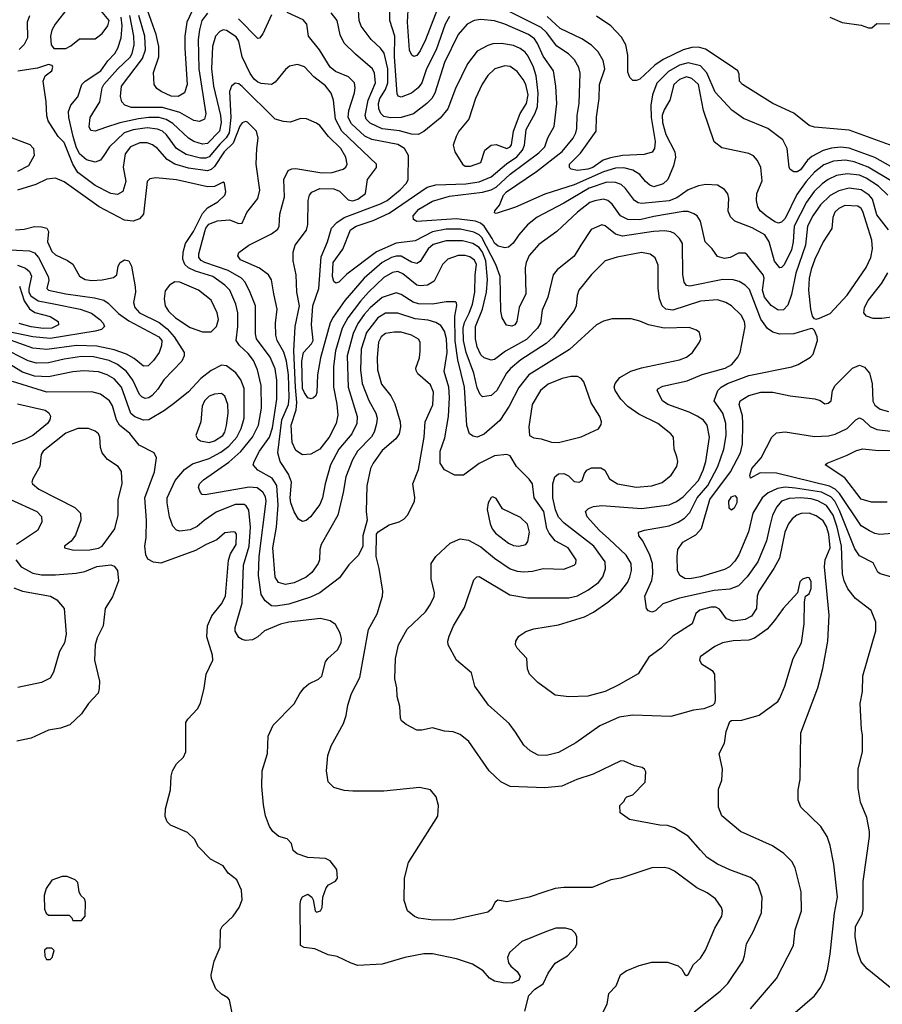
# Model space of a CAD drawing. Extents: x 997028 to 1115134, y 536408 to 618974.
# Tile 433 of 473: x 1105538 to 1110527, y 557235 to 562930. Entities that reach past the tile are written whole.
import ezdxf

# ---------------------------------------------------------------- set-up
doc = ezdxf.new("R2010")
doc.units = 0

msp = doc.modelspace()

# ---------------------------------------------------------------- linework, layer by layer
at = {"layer": '0CON10XD'}
for points in [[(1105735, 562762.5), (1105805, 562763.8), (1105835, 562778), (1105885, 562818.8), (1105975, 562819.4), (1106015, 562850), (1106047.8, 562895), (1106055.5, 562925), (1105998.6, 562995), (1105925, 563035.5), (1105885, 563044.4), (1105865, 563036.7), (1105819.1, 563000.9), (1105744.2, 562905), (1105725, 562870), (1105715.7, 562835), (1105720.8, 562785), (1105735, 562762.5)], [(1110560, 561915), (1110505, 561966.4), (1110433.3, 562013.3), (1110395, 562030.2), (1110325, 562039), (1110262, 562028), (1110213.6, 562006.4), (1110178.7, 561981.3), (1110133.5, 561936.5), (1110089.2, 561875), (1110018.1, 561735), (1110012.6, 561645), (1110001.3, 561598.7), (1109958.8, 561511.2), (1109945, 561496.9), (1109935, 561495.6), (1109904.1, 561534.1), (1109872.3, 561645), (1109847.5, 561685), (1109775, 561725.9), (1109674.7, 561764.7), (1109649.2, 561789.2), (1109635, 561822.5), (1109638.9, 561895), (1109633.5, 561923.5), (1109615, 561948.6), (1109573.7, 561973.7), (1109506.2, 561976.2), (1109465, 561970), (1109405, 561945.4), (1109339.9, 561900.1), (1109295, 561881.6), (1109136.9, 561866.9), (1109115, 561871.3), (1109094.5, 561885), (1109043, 561953), (1109016.5, 561976.5), (1108985, 561987.9), (1108935, 561990.4), (1108832.7, 561955), (1108685, 561868.3), (1108532, 561788), (1108476.2, 561743.8), (1108425, 561685.5), (1108393.3, 561636.7), (1108365.9, 561614.1), (1108345, 561610.4), (1108305, 561620.9), (1108285, 561637.3), (1108270.2, 561665), (1108224.9, 561734.9), (1108202.7, 561752.7), (1108174.6, 561764.6), (1108065, 561778.1), (1107835, 561763.6), (1107815.8, 561775), (1107813.6, 561795), (1107846.2, 561835), (1107925, 561880.2), (1108025, 561909.3), (1108215, 561931.9), (1108265, 561945.5), (1108295, 561962.1), (1108375, 562036), (1108541, 562159), (1108574.6, 562195), (1108593.8, 562246.2), (1108628.6, 562311.4), (1108645.3, 562444.7), (1108639.6, 562545), (1108626.4, 562635), (1108565, 562718.5), (1108532.5, 562792.5), (1108515, 562818.4), (1108480.4, 562845), (1108345, 562904.2), (1108285, 562924.2), (1108205, 562932.1), (1108167.5, 562925), (1108125.6, 562905), (1108074.8, 562845.2), (1107995, 562683.3), (1107938.9, 562505), (1107921.6, 562475), (1107893.8, 562445), (1107815.2, 562384.8), (1107745, 562364.3), (1107683.2, 562363.2), (1107645, 562370.8), (1107627.2, 562387.2), (1107616, 562415), (1107613.7, 562445), (1107620.6, 562475), (1107655, 562527.1), (1107667, 562565), (1107666.7, 562645), (1107645.6, 562735.6), (1107625, 562764.7), (1107570.8, 562815), (1107513.5, 562893.5), (1107501.8, 562925), (1107495.4, 563015)], [(1108025, 562948.2), (1107999.6, 562905), (1107946.6, 562755), (1107891.9, 562645), (1107864.2, 562565), (1107843.1, 562535), (1107804.2, 562504.2), (1107745, 562481.8), (1107728.2, 562488.2), (1107721.1, 562501.1), (1107706.6, 562715), (1107708.8, 562835), (1107680, 562925), (1107676.9, 563046.9)], [(1107974.8, 563045.2), (1107885, 562813.1), (1107855, 562749.4), (1107835, 562722.2), (1107818.1, 562718.1), (1107806, 562725), (1107793.7, 562753.7), (1107780.9, 562915), (1107784.5, 562985.5)], [(1106625, 562968.7), (1106592, 562925), (1106578.5, 562871.5), (1106571.5, 562815), (1106573.8, 562645), (1106615.4, 562385), (1106608.1, 562355), (1106577.9, 562342.1), (1106545, 562346.7), (1106464, 562394), (1106365, 562422.3), (1106185, 562423.1), (1106145.6, 562435), (1106129.3, 562455), (1106121.4, 562485), (1106127.6, 562545), (1106249.4, 562705), (1106265.5, 562755), (1106262.6, 562835), (1106227.6, 562955)], [(1106535, 562981.2), (1106504.8, 562915), (1106493.9, 562835), (1106493.4, 562765), (1106507.8, 562555), (1106492.1, 562507.9), (1106455, 562485.9), (1106415, 562488.6), (1106355.7, 562515), (1106332.2, 562532.2), (1106316.4, 562555), (1106312.3, 562625), (1106342.6, 562715), (1106343, 562775), (1106328, 562845), (1106279.9, 562979.9)], [(1106995, 562958.5), (1106945, 562848.9), (1106925, 562824), (1106915, 562822), (1106804.1, 562935)], [(1110593.3, 557315), (1110439.7, 557439.7), (1110405, 557480), (1110385, 557536.2), (1110371, 557625), (1110372, 557685), (1110410, 557755), (1110417.4, 557782.6), (1110415.8, 557945), (1110453.1, 558205), (1110453.1, 558235), (1110436.9, 558315), (1110401.4, 558405), (1110387.1, 558485), (1110387.1, 558595), (1110412.7, 558697.3), (1110412.7, 558792.7), (1110406.2, 558823.8), (1110400, 558975), (1110412.5, 559045), (1110414.3, 559135), (1110490.6, 559395), (1110490.6, 559445), (1110462.4, 559512.4), (1110373.1, 559583.1), (1110328.7, 559638.7), (1110306, 559685), (1110297.6, 559725), (1110290.5, 559885), (1110266.8, 559995), (1110243.5, 560065), (1110205, 560120), (1110155, 560147.3), (1110115, 560158.7), (1110055.2, 560164.8), (1109988.6, 560161.4), (1109945, 560145.3), (1109916.9, 560113.1), (1109892.9, 560065), (1109876.7, 560003.3), (1109857.8, 559915), (1109807.1, 559795), (1109745, 559707.7), (1109695, 559655.9), (1109645, 559635.8), (1109555, 559629.3), (1109355, 559584.8), (1109258.3, 559551.7), (1109215, 559511.1), (1109195, 559502.7), (1109175, 559511.1), (1109164.3, 559525), (1109154.4, 559595), (1109194.1, 559685.9), (1109200.3, 559725), (1109197.8, 559785), (1109183.1, 559833.1), (1109142.9, 559915), (1109120, 559945), (1109116.7, 559965), (1109151.7, 559978.3), (1109295, 560003.4), (1109346.7, 560023.3), (1109383.8, 560046.2), (1109415, 560080), (1109457.1, 560165), (1109518.8, 560235), (1109576.4, 560345), (1109611.6, 560445), (1109623.5, 560525), (1109623.1, 560595), (1109605, 560653.6), (1109554.4, 560725), (1109575.5, 560785), (1109595.5, 560805), (1109632.7, 560825), (1109755, 560872.6), (1110005, 560921.5), (1110041.2, 560935), (1110112.4, 560977.6), (1110127.1, 560995), (1110152.5, 561075), (1110150.8, 561095), (1110135, 561132.5), (1110125, 561142.5), (1110115, 561143.3), (1110015, 561113.8), (1109935, 561110.7), (1109893.2, 561123.2), (1109863.7, 561143.7), (1109825, 561197.3), (1109759, 561369), (1109735, 561395.4), (1109700, 561415), (1109665, 561424.7), (1109605, 561428.1), (1109415, 561388.1), (1109395, 561392), (1109382.3, 561412.3), (1109374.6, 561455), (1109371.5, 561635), (1109354.5, 561665), (1109325, 561693.5), (1109305, 561703.8), (1109268.8, 561708.8), (1109204.8, 561705.2), (1109025, 561677.1), (1108985, 561690), (1108925, 561738.5), (1108905, 561742.7), (1108843.6, 561716.4), (1108783.1, 561625), (1108745, 561561.9), (1108646, 561484), (1108624.5, 561455), (1108593.1, 561325), (1108560.1, 561249.9), (1108549.7, 561175), (1108534, 561145), (1108469.3, 561080.7), (1108347.2, 561012.8), (1108285, 560963.8), (1108265, 560960.4), (1108225, 560974.6), (1108205, 560992.5), (1108185, 561038.6), (1108174.4, 561085), (1108174.8, 561155.2), (1108214.4, 561255), (1108239.1, 561355), (1108243.1, 561426.9), (1108234.9, 561535), (1108215.3, 561585), (1108195, 561612.9), (1108158.2, 561635), (1108099.3, 561650.7), (1108005, 561651.9), (1107930, 561630), (1107900.8, 561605), (1107855, 561532.3), (1107835, 561519.7), (1107805, 561526.9), (1107745, 561562.2), (1107715, 561562.9), (1107689.5, 561555), (1107633.9, 561526.1), (1107531.2, 561435), (1107418.8, 561305), (1107350.8, 561209.2), (1107333.9, 561176.1), (1107278.9, 560975), (1107260.7, 560875), (1107256.9, 560773.1), (1107250.8, 560755), (1107237.8, 560742.2), (1107225, 560737.1), (1107205, 560743.6), (1107185, 560771.2), (1107175, 560797.5), (1107170.5, 560955), (1107179.3, 561005), (1107225.5, 561055), (1107236, 561075), (1107225.2, 561165), (1107233.5, 561275), (1107268.8, 561375), (1107282, 561558), (1107318.2, 561645), (1107341.2, 561725), (1107372.1, 561757.9), (1107414.1, 561785.9), (1107625, 561864.8), (1107663.9, 561885), (1107738, 561945), (1107774.7, 561985), (1107784.7, 562005), (1107787.3, 562145), (1107764.8, 562184.8), (1107725, 562208.4), (1107575, 562237.3), (1107535, 562256.6), (1107457.7, 562327.7), (1107437.2, 562365), (1107442.6, 562405), (1107475, 562506.7), (1107479.1, 562535), (1107473.9, 562565), (1107439.7, 562599.7), (1107365, 562630.6), (1107333.9, 562655), (1107272.1, 562755), (1107209.4, 562835), (1107198.6, 562905), (1107178.7, 562928.7), (1107085, 562972.3)], [(1110563.1, 561715), (1110495, 561801.8), (1110471.1, 561891.1), (1110451.1, 561915), (1110405, 561945.7), (1110334.8, 561954.8), (1110275, 561939.8), (1110225, 561912.5), (1110170.6, 561859.4), (1110125, 561794.6), (1110094.4, 561735), (1110082.5, 561625), (1110027, 561463), (1110001.3, 561341.3), (1109981.2, 561278.8), (1109955, 561252.1), (1109925, 561250.8), (1109885, 561277.7), (1109846.8, 561325), (1109834.4, 561365), (1109844.1, 561434.1), (1109838.8, 561455), (1109745, 561570), (1109735, 561580), (1109695, 561580), (1109647.5, 561555), (1109615, 561549.2), (1109575, 561560), (1109544.2, 561605), (1109502.9, 561645), (1109475.5, 561765), (1109455.6, 561795), (1109438, 561808), (1109405, 561819.7), (1109375, 561820.5), (1109205, 561792.3), (1109125, 561772.6), (1109055, 561773.8), (1109013.3, 561795), (1108965, 561862.9), (1108940, 561885), (1108915, 561892.8), (1108865, 561882.5), (1108835, 561871.8), (1108765, 561817.2), (1108645.6, 561705), (1108540.4, 561629.6), (1108485, 561565.6), (1108467.1, 561525), (1108461.8, 561495), (1108465.4, 561345), (1108426.4, 561265), (1108414.4, 561185), (1108401.4, 561165), (1108385, 561156.7), (1108353.3, 561163.3), (1108329.5, 561205), (1108321.1, 561245), (1108317.6, 561445), (1108291.3, 561515), (1108210.9, 561670.9), (1108195, 561686.2), (1108165, 561700.8), (1108087.6, 561717.6), (1108005, 561718.3), (1107926.2, 561703.8), (1107825, 561651.1), (1107715, 561638.1), (1107601.8, 561588.2), (1107431.4, 561458.6), (1107385, 561412.7), (1107366.4, 561406.4), (1107355, 561415.7), (1107347, 561445), (1107351.3, 561525), (1107406.6, 561603.4), (1107452, 561715), (1107484.5, 561735), (1107581.8, 561768.2), (1107675, 561811.4), (1107895, 561961.1), (1107945.6, 561974.4), (1108119.6, 561980.4), (1108195, 561991.7), (1108265, 562020.4), (1108352.9, 562097.1), (1108413, 562137), (1108446, 562175), (1108458.4, 562205), (1108468.1, 562295), (1108520, 562390), (1108532.5, 562427.5), (1108537.8, 562505), (1108524.8, 562605), (1108509.6, 562655), (1108479.9, 562719.9), (1108462.5, 562742.5), (1108433.6, 562763.6), (1108395, 562780), (1108325, 562792), (1108275, 562789.6), (1108245, 562781.5), (1108185, 562747.8), (1108128.2, 562675), (1108058.7, 562531.3), (1108015, 562414.3), (1107969.4, 562360.6), (1107875.7, 562284.3), (1107843.3, 562266.7), (1107805, 562267.3), (1107735, 562286.3), (1107635, 562299), (1107565, 562331.9), (1107541.8, 562355), (1107535.8, 562375), (1107554.4, 562465), (1107596.2, 562565), (1107590.1, 562620.1), (1107579.6, 562645), (1107479.9, 562729.9), (1107414.5, 562795), (1107392.3, 562842.3), (1107375.3, 562925), (1107339, 562969)], [(1110583.8, 561993.8), (1110445, 562077.4), (1110365, 562107), (1110315, 562117.9), (1110245, 562111.6), (1110189.8, 562090.2), (1110135, 562048.4), (1110086.1, 561995), (1110032, 561918), (1109965, 561780.7), (1109945, 561759.6), (1109926.5, 561753.5), (1109905, 561760), (1109856.2, 561795), (1109821.2, 561825), (1109807.4, 561847.4), (1109800.4, 561885), (1109802.5, 561925), (1109832.5, 561997.5), (1109825.5, 562075.5), (1109805.8, 562115), (1109782, 562142), (1109755, 562156.7), (1109599.1, 562189.1), (1109554.5, 562224.5), (1109494.1, 562404.1), (1109465, 562554.4), (1109425, 562589.2), (1109395, 562599), (1109355, 562584.7), (1109322.4, 562555), (1109299.1, 562465), (1109265, 562409.2), (1109253.4, 562375), (1109255.1, 562335), (1109275, 562266.5), (1109327.5, 562165), (1109330.5, 562135), (1109320.5, 562085), (1109286.4, 562005), (1109259.9, 561980.1), (1109205, 561964.1), (1109182.2, 561972.2), (1109158.2, 561995), (1109124.4, 562034.4), (1109085, 562060), (1109033.2, 562073.2), (1108985, 562070.4), (1108915, 562050.4), (1108745, 561975.5), (1108575, 561921.8), (1108405, 561846.5), (1108295, 561810), (1108285, 561813.3), (1108286.7, 561825), (1108312.6, 561857.4), (1108337.1, 561915), (1108353.3, 561935), (1108527.7, 562052.3), (1108675, 562167.4), (1108739.2, 562245), (1108755.3, 562275), (1108759.7, 562300.3), (1108761.9, 562375), (1108774.7, 562445.3), (1108779.5, 562620.5), (1108773.1, 562653.1), (1108747.7, 562697.7), (1108712.9, 562732.9), (1108645, 562777.3), (1108585, 562856.3), (1108555, 562885.2), (1108365, 562979.4)], [(1105595, 562953.1), (1105582.1, 562915), (1105583.4, 562825), (1105564.3, 562785.7), (1105535, 562757.5)], [(1106025.4, 562145), (1106005, 562118.5), (1105974.5, 562105.5), (1105925, 562119.6), (1105885, 562154), (1105865, 562194.6), (1105846.8, 562255), (1105822, 562365), (1105820.8, 562399.2), (1105834.2, 562435), (1105875, 562483.8), (1105896.9, 562555), (1105916.2, 562575), (1106008.1, 562635), (1106048, 562692), (1106088.8, 562735), (1106106.3, 562765), (1106125.2, 562824.8), (1106130.3, 562895), (1106125.5, 562945.5)], [(1110022.4, 557187.6), (1110135, 557284.2), (1110171.4, 557335), (1110192.4, 557377.6), (1110210, 557435), (1110225.6, 557525), (1110251.3, 557761.3), (1110269.1, 557855), (1110247.5, 558045), (1110225.7, 558154.3), (1110208.6, 558205), (1110172.6, 558262.6), (1110056.2, 558375), (1110040, 558415), (1110040, 558475), (1110052.5, 558535), (1110055.6, 558804.4), (1110154.4, 559065), (1110183, 559177), (1110213.1, 559335), (1110219.5, 559485), (1110192.3, 559765), (1110196.1, 559805), (1110226, 559875), (1110217.8, 559955), (1110205, 559997.8), (1110185, 560031.8), (1110145, 560061.3), (1110105, 560075.8), (1110057.1, 560072.9), (1110032.9, 560065), (1110006.3, 560043.7), (1109985, 560014.3), (1109964.1, 559965), (1109932.2, 559815), (1109900, 559755), (1109812.8, 559625), (1109802.8, 559595), (1109799.1, 559525), (1109770.9, 559479.1), (1109735, 559460.3), (1109665, 559450.8), (1109625.5, 559465), (1109585, 559520.9), (1109565, 559532.2), (1109535, 559531.2), (1109472, 559515), (1109448, 559495), (1109428, 559435), (1109316.3, 559363.7), (1109248.5, 559295), (1109177.1, 559242.9), (1109115, 559145.8), (1108998.8, 559081.2), (1108925, 559044.4), (1108825, 559016.9), (1108715, 559012.9), (1108635, 559024), (1108535, 559096.2), (1108486.2, 559145), (1108476.2, 559175), (1108471.2, 559235), (1108416.2, 559295), (1108406, 559315), (1108408, 559335), (1108425.7, 559364.3), (1108465, 559392), (1108512.6, 559407.4), (1108655, 559429.2), (1108805, 559476), (1108856.6, 559503.4), (1108939.5, 559560.5), (1109014.6, 559625), (1109053.9, 559675), (1109068, 559705), (1109077.3, 559745), (1109075.4, 559785), (1109045, 559833.1), (1108946.5, 559926.5), (1108892.3, 559975), (1108820.6, 560055), (1108811.4, 560085), (1108827.8, 560102.2), (1108856.2, 560113.8), (1108905, 560120.8), (1109133.7, 560103.6), (1109295.2, 560124.8), (1109337.7, 560142.3), (1109375, 560170.4), (1109464.7, 560265), (1109491.3, 560325), (1109506, 560375), (1109528.2, 560515), (1109513.8, 560585), (1109492.9, 560612.9), (1109456.8, 560636.8), (1109410.1, 560660.1), (1109287.5, 560705), (1109255.7, 560725), (1109226, 560785), (1109228.8, 560795), (1109258.7, 560811.3), (1109398.6, 560841.4), (1109485, 560876.9), (1109618, 560915), (1109656.7, 560935), (1109692.3, 560977.7), (1109706.1, 561005), (1109734.6, 561155), (1109730.9, 561185), (1109710.8, 561220.8), (1109655.7, 561275), (1109622, 561295), (1109575, 561309.3), (1109475, 561301.3), (1109315, 561250), (1109275, 561255.4), (1109253.8, 561275), (1109239.6, 561315), (1109231.5, 561375), (1109230.9, 561510.9), (1109213.4, 561553.4), (1109185, 561573.6), (1109134, 561584), (1108993.2, 561556.8), (1108925, 561534.4), (1108845, 561456.9), (1108772.9, 561365), (1108762.9, 561335), (1108756.2, 561275), (1108745, 561248.6), (1108626, 561095), (1108583.5, 561056.5), (1108436.9, 560963.1), (1108377, 560913), (1108353.4, 560885), (1108298.7, 560785), (1108265, 560756.5), (1108215, 560749.4), (1108201.5, 560761.5), (1108185, 560800.8), (1108165.7, 560885.7), (1108120.9, 561005), (1108106, 561075), (1108103.8, 561146.2), (1108110.8, 561179.2), (1108138.1, 561231.9), (1108157.9, 561285), (1108171.4, 561355), (1108172.6, 561455), (1108180.3, 561515), (1108169.3, 561539.3), (1108141.8, 561558.2), (1108115, 561566.7), (1108075, 561566.9), (1108015, 561544.6), (1107983.8, 561515), (1107935, 561416.9), (1107896, 561394), (1107855, 561390), (1107835, 561394.7), (1107755, 561460.8), (1107725, 561473.8), (1107695, 561467.3), (1107645, 561439.7), (1107555.4, 561354.6), (1107508.6, 561301.4), (1107435.6, 561205), (1107403.6, 561145), (1107364.1, 561015), (1107352.8, 560925), (1107353.2, 560805), (1107373.2, 560706.8), (1107378.3, 560641.7), (1107368.8, 560595), (1107327.5, 560515), (1107273.4, 560446.6), (1107222.9, 560417.1), (1107175, 560413.1), (1107135, 560438.9), (1107114.7, 560484.7), (1107108, 560585), (1107136.6, 560673.4), (1107142.1, 560715), (1107132.7, 560805), (1107124.4, 561015.6), (1107132.5, 561155), (1107155.8, 561275), (1107141.6, 561355), (1107137.3, 561455), (1107119.6, 561535), (1107119.1, 561585), (1107132.5, 561625), (1107198.1, 561711.9), (1107204.7, 561745), (1107206.6, 561885), (1107215.3, 561914.7), (1107228.5, 561931.5), (1107275, 561953.3), (1107355, 561951), (1107387.4, 561937.4), (1107437.2, 561887.2), (1107465, 561882.9), (1107495, 561891.4), (1107538.8, 561925), (1107549.6, 562005), (1107601.9, 562075), (1107601.4, 562095), (1107401.1, 562285), (1107365.2, 562355), (1107354, 562465), (1107339.1, 562505), (1107308, 562548), (1107240.3, 562600.3), (1107185, 562658.2), (1107145, 562670.9), (1107098.6, 562661.4), (1107075, 562642.9), (1107015, 562568.1), (1106995, 562555.6), (1106935, 562561.6), (1106915, 562569.1), (1106895, 562585.3), (1106870.7, 562619.3), (1106825.2, 562715), (1106805.3, 562805), (1106790.6, 562830.6), (1106735, 562866.9), (1106715, 562871.2), (1106695, 562861.8), (1106671.8, 562835), (1106653.6, 562775), (1106647.8, 562645), (1106658.4, 562545), (1106700.3, 562375), (1106703.3, 562335), (1106693.8, 562285), (1106625, 562214.7), (1106595, 562209.7), (1106544.8, 562224.8), (1106515, 562245.3), (1106425, 562330.5), (1106385, 562352.6), (1106345, 562363.5), (1106285.2, 562365.2), (1106225, 562357.3), (1106117.3, 562332.7), (1106033.9, 562306.1), (1105975.7, 562285.7), (1105950, 562290), (1105940.3, 562310.3), (1105945.3, 562365), (1106001.6, 562455), (1106015.9, 562535), (1106024.7, 562555), (1106105.1, 562644.9), (1106176.5, 562713.5), (1106188.3, 562735), (1106200, 562785), (1106199.2, 562835), (1106175.9, 562955)], [(1110668.9, 562028.9), (1110483.3, 562133.3), (1110335, 562187.7), (1110287.8, 562192.2), (1110233.2, 562186.8), (1110186.2, 562173.8), (1110120.5, 562139.5), (1110095, 562117.3), (1110055, 562061.7), (1110035, 562049.2), (1110015, 562049.7), (1109995, 562063.5), (1109987.7, 562077.7), (1109977.2, 562185), (1109952.3, 562235), (1109865, 562301.3), (1109725, 562359.1), (1109657.6, 562407.6), (1109560.1, 562510.1), (1109513.3, 562623.3), (1109475, 562663.1), (1109405, 562680.2), (1109355, 562667.2), (1109290.2, 562629.8), (1109223.3, 562563.3), (1109198.6, 562495), (1109188.4, 562435), (1109189.6, 562365), (1109214.2, 562225), (1109209.1, 562185), (1109196.2, 562163.8), (1109150.4, 562149.6), (1109025, 562144.8), (1108955, 562131.7), (1108913.1, 562116.9), (1108852.2, 562075), (1108825, 562065.5), (1108765, 562058.3), (1108728.6, 562065), (1108717.5, 562075), (1108718.8, 562095), (1108781.4, 562158.6), (1108871.8, 562285), (1108875.3, 562365.3), (1108890.6, 562475), (1108892.4, 562555), (1108923.1, 562645), (1108913.6, 562693.6), (1108884.8, 562744.8), (1108845, 562782.5), (1108788.7, 562818.7), (1108665, 562879.4), (1108588.8, 562948.8)], [(1110675, 562167.9), (1110335, 562290.4), (1110135, 562308.9), (1110105, 562318.9), (1110015, 562389.4), (1109894.6, 562444.6), (1109718.8, 562555), (1109702, 562575), (1109700, 562615), (1109692, 562635), (1109641.2, 562668.8), (1109505, 562760.3), (1109465, 562771.2), (1109425, 562769.2), (1109375, 562756.5), (1109260.8, 562699.2), (1109212.1, 562667.9), (1109125, 562586.9), (1109105, 562577.8), (1109085, 562579.2), (1109066.5, 562596.5), (1109056.1, 562626.1), (1109054.6, 562725), (1109043.3, 562785), (1109019.8, 562829.8), (1108957.1, 562895), (1108875, 562950.5)], [(1110224.3, 562944.3), (1110295, 562914.2), (1110405, 562898.8), (1110447, 562883), (1110467.5, 562882.5), (1110495, 562907.5), (1110657, 562907)], [(1108375, 559754.6), (1108415, 559741.2), (1108455, 559736.2), (1108505, 559741.2), (1108565, 559756.4), (1108685, 559752.5), (1108745, 559774.2), (1108755.6, 559785), (1108756.9, 559805), (1108710.8, 559875), (1108635.8, 559915.8), (1108599.7, 559959.8), (1108588, 559988), (1108569.2, 560085), (1108513.5, 560165), (1108503.5, 560245), (1108485, 560271.9), (1108411.9, 560345), (1108375, 560406.7), (1108355, 560416), (1108285, 560407.8), (1108195, 560363.6), (1108105, 560296.5), (1108055, 560296.5), (1107996.1, 560326.1), (1107970.5, 560365), (1107969.6, 560435), (1107997.6, 560512.4), (1108019.2, 560635), (1108024.7, 560745.3), (1108020, 560805), (1107994.2, 560895), (1108010.4, 561005), (1108006.5, 561085), (1107995, 561128.6), (1107975, 561161.5), (1107945, 561179.3), (1107901.2, 561191.2), (1107825, 561200), (1107725, 561232.3), (1107655, 561231.9), (1107610.5, 561205), (1107545, 561120), (1107514.1, 561025), (1107508.8, 560905), (1107519.6, 560825), (1107558.3, 560728.3), (1107598.2, 560655), (1107605.3, 560625), (1107602.6, 560592.6), (1107588.1, 560545), (1107572.7, 560517.3), (1107492, 560435), (1107462.4, 560385), (1107424.8, 560285.2), (1107410, 560195), (1107377.5, 560065), (1107281.3, 559895), (1107274, 559865), (1107272, 559805), (1107264.8, 559785.2), (1107227.2, 559732.8), (1107195, 559705.4), (1107125, 559672.2), (1107075, 559662.3), (1107035.8, 559675), (1107015.5, 559705), (1107001.9, 559875), (1107023.8, 559995), (1107033, 560123), (1107025.2, 560235), (1106997.7, 560277.7), (1106915, 560325.4), (1106889.5, 560355), (1106893.8, 560375), (1106925.3, 560435), (1106983, 560515), (1107000.8, 560569.2), (1107026.5, 560735), (1107025.7, 560845), (1107015, 560910.8), (1106987.7, 560977.7), (1106908.4, 561085), (1106903.1, 561113.1), (1106901.4, 561275), (1106872.2, 561352.2), (1106841.8, 561411.8), (1106820.9, 561435), (1106745, 561479), (1106609.5, 561525), (1106587.7, 561537.7), (1106575, 561554.3), (1106574.7, 561575), (1106608.8, 561705), (1106615.2, 561725), (1106632.8, 561747.2), (1106682.7, 561767.3), (1106752.3, 561772.3), (1106805, 561750.8), (1106825, 561753.3), (1106851.5, 561815), (1106916.4, 561895), (1106926.9, 561943.1), (1106906.7, 562095), (1106909.5, 562185), (1106918.5, 562245), (1106908.9, 562285), (1106855, 562337.5), (1106845, 562340.5), (1106825, 562333.3), (1106812.1, 562315), (1106773.7, 562216.3), (1106720.4, 562165), (1106665, 562080.5), (1106645, 562062.7), (1106625, 562056), (1106515, 562070.4), (1106435.6, 562095), (1106391.2, 562121.2), (1106335, 562184.6), (1106306.3, 562206.3), (1106275, 562217.9), (1106233, 562217), (1106178.5, 562195), (1106149.1, 562155), (1106136.8, 562076.8), (1106151.8, 561995), (1106135, 561936), (1106105, 561918.5), (1106065, 561924.1), (1105975, 561970.8), (1105875, 562046.9), (1105846.1, 562095), (1105795, 562220.5), (1105761.9, 562255), (1105702.9, 562345), (1105694.7, 562374.7), (1105690.8, 562455), (1105674.5, 562575), (1105685.5, 562604.5), (1105723.8, 562635), (1105730, 562655), (1105726, 562666), (1105705, 562670), (1105640.5, 562649.5), (1105527.9, 562632.1)], [(1108145, 562083.6), (1108205.7, 562105), (1108229.4, 562175), (1108265, 562203.6), (1108295, 562208.2), (1108355, 562184.1), (1108375, 562193.9), (1108382.9, 562207.1), (1108393.4, 562285), (1108432.9, 562387.1), (1108469.6, 562445), (1108478.5, 562495), (1108465.3, 562554.7), (1108449.4, 562585), (1108415, 562631.2), (1108375, 562659.2), (1108345, 562662.5), (1108286, 562645), (1108245, 562606.5), (1108212.6, 562557.4), (1108174.6, 562475), (1108136.9, 562355), (1108078.5, 562285), (1108061.9, 562255), (1108046, 562205), (1108055.7, 562165), (1108098.6, 562095), (1108115, 562083.6), (1108145, 562083.6)], [(1109765, 557209.2), (1109916, 557384), (1110013.3, 557575), (1110023.6, 557666.4), (1110059.5, 557775), (1110058.5, 557885), (1110023.8, 558023.8), (1110005, 558060.8), (1109957.8, 558107.8), (1109892, 558152), (1109708, 558235), (1109598.8, 558325), (1109580, 558375), (1109580.5, 558479.5), (1109599.3, 558530.7), (1109603.3, 558595), (1109583.8, 558685), (1109613.9, 558746.1), (1109623.3, 558813.3), (1109645, 558870), (1109655, 558876.7), (1109715, 558878.8), (1109815, 558908), (1109922.6, 558987.4), (1109935.6, 559005), (1109964.1, 559075.9), (1110012.5, 559235), (1110059.5, 559325), (1110074.8, 559435), (1110076.8, 559563.2), (1110083.8, 559596.2), (1110105, 559610), (1110115, 559640), (1110115, 559680), (1110105, 559701.2), (1110095, 559703.8), (1110065, 559693.3), (1110051.2, 559678.8), (1110036.7, 559615), (1109954.7, 559525.3), (1109904.2, 559455.8), (1109861.1, 559405), (1109787.7, 559352.3), (1109755, 559341.1), (1109665, 559337.3), (1109603.8, 559325), (1109558, 559305), (1109474, 559245), (1109470, 559225), (1109481.2, 559205), (1109542.5, 559165), (1109556.2, 559145), (1109560, 558995), (1109557.5, 558975), (1109545, 558962.5), (1109495, 558943.8), (1109435, 558936), (1109305, 558900), (1109085, 558907.8), (1109005, 558896.2), (1108894, 558846), (1108755, 558747.8), (1108655, 558690.6), (1108585, 558674.4), (1108536.3, 558676.3), (1108490.2, 558700.2), (1108454.7, 558734.7), (1108405, 558809.2), (1108369.1, 558859.1), (1108250.6, 558965), (1108170, 559075), (1108152.3, 559152.3), (1108065.4, 559225.4), (1108017.1, 559315), (1108014.3, 559335), (1108022.9, 559365), (1108046.9, 559425), (1108110.7, 559529.3), (1108165, 559690), (1108181.7, 559708.3), (1108195, 559710), (1108373.1, 559603.1), (1108475, 559585.4), (1108715, 559585.4), (1108765, 559597.7), (1108825, 559630), (1108885.3, 559674.7), (1108911.9, 559708.1), (1108926.1, 559753.9), (1108924.6, 559795), (1108858.2, 559885), (1108687.5, 560017.5), (1108655, 560053.6), (1108637.8, 560095), (1108621, 560165), (1108621.6, 560245), (1108634.2, 560285.8), (1108655, 560302.5), (1108685.5, 560305.5), (1108712, 560292), (1108745, 560259.2), (1108775, 560254.4), (1108791.2, 560265), (1108804.1, 560305.9), (1108817.5, 560325), (1108845, 560338), (1108898.8, 560338.8), (1108922, 560325), (1108949.2, 560275), (1108996.2, 560245), (1109104.6, 560225.4), (1109195, 560233.8), (1109255, 560252.2), (1109305.7, 560295), (1109338.1, 560345), (1109344.2, 560375), (1109338.8, 560401.2), (1109323.8, 560445), (1109318.8, 560515), (1109304, 560535), (1109229.2, 560595), (1109118.3, 560648.3), (1109055, 560692.1), (1109014.6, 560735), (1108982.5, 560785), (1108976.5, 560805), (1108982.5, 560825), (1109009.5, 560860.5), (1109072.4, 560897.6), (1109135, 560916.2), (1109355, 560962.1), (1109395, 560978.5), (1109428.6, 561005), (1109470, 561065), (1109477.5, 561085), (1109470.5, 561120.5), (1109452.5, 561135), (1109409.7, 561149.7), (1109265, 561146.1), (1109175, 561164.5), (1109125, 561186.4), (1109075, 561199.4), (1108965, 561199.5), (1108915, 561186.4), (1108875, 561164.4), (1108717.9, 561022.1), (1108483.8, 560875), (1108425, 560802.7), (1108369.7, 560695), (1108315, 560612.7), (1108225, 560532.1), (1108185, 560516.2), (1108161.4, 560521.4), (1108139.2, 560535), (1108123.6, 560583.6), (1108110.2, 560805), (1108073.1, 560963.1), (1108057.9, 561072.1), (1108054.4, 561215), (1108066.9, 561276.9), (1108065, 561292.5), (1108058.3, 561298.3), (1108005, 561298.5), (1107925, 561285.2), (1107845, 561286.2), (1107815, 561295.3), (1107745, 561341.2), (1107715, 561350.6), (1107635, 561323.3), (1107565, 561263.8), (1107530.2, 561225), (1107495, 561173.3), (1107467.4, 561115), (1107433, 560985), (1107437.3, 560805), (1107490, 560635), (1107488.2, 560595), (1107459.1, 560535), (1107385, 560446.2), (1107335.3, 560355), (1107304.6, 560244.6), (1107289.4, 560165), (1107273.9, 560125), (1107221.1, 560055), (1107195, 560033.3), (1107175, 560028.1), (1107151.2, 560041.2), (1107125, 560084.2), (1107106.4, 560135), (1107102.4, 560165), (1107110.3, 560255), (1107092.2, 560302.2), (1107045.2, 560375.2), (1107031.3, 560425), (1107054.9, 560615), (1107092.6, 560705), (1107097.7, 560745), (1107093.3, 560875), (1107082.3, 560955), (1107066.8, 561006.8), (1107028.1, 561075), (1107019.2, 561105), (1107017.8, 561175), (1107026.7, 561255), (1107008.9, 561345), (1106993.8, 561425), (1106977.3, 561455), (1106925, 561493.5), (1106815, 561541.5), (1106799.4, 561565), (1106805, 561583.8), (1106862.9, 561625), (1106995, 561690.7), (1107031.6, 561718.4), (1107039.1, 561735), (1107043.8, 561805), (1107070.7, 561905), (1107066.4, 562005), (1107091.7, 562058.3), (1107112.4, 562067.6), (1107135, 562069.1), (1107285, 562045.2), (1107345, 562045.8), (1107408.6, 562065), (1107425, 562077.1), (1107432.7, 562095), (1107423.8, 562135), (1107395.9, 562185), (1107324.2, 562254.2), (1107275, 562317.5), (1107255, 562332.5), (1107197.4, 562357.4), (1107165, 562358.1), (1107102.6, 562337.4), (1107065, 562340.8), (1107015, 562355.5), (1106825, 562543.9), (1106805, 562560), (1106785, 562563.1), (1106763.1, 562545), (1106752.5, 562515), (1106759.6, 562365), (1106749.9, 562275), (1106733.2, 562246.8), (1106695, 562210.8), (1106635, 562136.7), (1106615, 562129.5), (1106585, 562129.2), (1106500.5, 562150.5), (1106445, 562185.9), (1106388.3, 562265), (1106365.3, 562285), (1106335, 562296.2), (1106275, 562303.9), (1106195, 562293.9), (1106143.3, 562275), (1106058, 562195), (1106025.4, 562145)], [(1105465, 562258.4), (1105597.6, 562207.6), (1105618.6, 562185), (1105621.9, 562145), (1105589.5, 562085), (1105525, 562052.3)], [(1107465, 558466.9), (1107415, 558472.5), (1107355, 558488.8), (1107321.7, 558521.7), (1107311.9, 558585), (1107320.5, 558675), (1107340.7, 558729.3), (1107411.7, 558858.3), (1107426.5, 558905), (1107435.5, 558965), (1107457.9, 559032.1), (1107505.4, 559125), (1107556.7, 559403.3), (1107606, 559494), (1107637.5, 559595), (1107639.2, 559625), (1107618, 559755), (1107600, 559825), (1107602.5, 559955), (1107611.7, 559968.3), (1107675, 560009.2), (1107733.7, 560026.3), (1107759.6, 560040.4), (1107783.8, 560066.2), (1107821.4, 560145), (1107824.3, 560165.7), (1107812.1, 560245), (1107845, 560328.8), (1107877.5, 560515), (1107883.2, 560605), (1107927.9, 560702.1), (1107930.8, 560775), (1107915, 560818.9), (1107841.7, 560881.7), (1107830.5, 560900.5), (1107829.4, 560915), (1107850, 560975), (1107855.4, 561015), (1107854.5, 561065), (1107845, 561083.1), (1107805, 561105.8), (1107745, 561121.8), (1107705, 561123.4), (1107655, 561114.7), (1107628.4, 561095), (1107614.2, 561065), (1107605.3, 560975.3), (1107607.6, 560905), (1107631.8, 560821.8), (1107684.7, 560754.7), (1107708.2, 560708.2), (1107738.5, 560605), (1107740.5, 560575), (1107733.5, 560535), (1107714.4, 560505), (1107635, 560437.5), (1107582.1, 560365), (1107567.9, 560335), (1107545.4, 560234.6), (1107542.5, 560085), (1107547.5, 560035), (1107523.8, 559945), (1107523.3, 559885), (1107497.3, 559832.7), (1107442.6, 559777.4), (1107387.8, 559702.2), (1107274.2, 559615.8), (1107219.7, 559590.3), (1107095, 559548.8), (1107017.6, 559537.6), (1106995, 559540.5), (1106958.2, 559568.2), (1106935.2, 559605.2), (1106920.2, 559715), (1106923.7, 559825), (1106964, 560145), (1106960.7, 560170.7), (1106945, 560197.2), (1106912.1, 560222.1), (1106865, 560226.6), (1106610.9, 560180.9), (1106594.4, 560184.4), (1106584.4, 560194.4), (1106573.1, 560225), (1106578.5, 560245), (1106600.6, 560269.4), (1106748.4, 560371.6), (1106817.9, 560432.1), (1106884.8, 560515), (1106919.5, 560585), (1106937.2, 560682.8), (1106934.8, 560815), (1106914.7, 560905), (1106889.7, 560959.7), (1106859, 560999), (1106809.3, 561045), (1106790.5, 561075), (1106799.5, 561155), (1106799.2, 561235), (1106787.9, 561285), (1106753.6, 561365), (1106724.6, 561395), (1106654.6, 561444.6), (1106555, 561475.2), (1106515, 561494.4), (1106493.9, 561515), (1106482.4, 561545), (1106484, 561585), (1106498.3, 561635), (1106543.5, 561705), (1106595, 561808.5), (1106625, 561841.8), (1106685, 561876.7), (1106724.3, 561915), (1106730, 561935), (1106723.6, 561983.6), (1106715, 561990), (1106664.7, 561965.3), (1106625, 561962.7), (1106445, 562004.7), (1106325.4, 562015.4), (1106290.2, 562009.8), (1106276.5, 561993.5), (1106255.3, 561804.7), (1106231.6, 561778.4), (1106194.8, 561765.2), (1106145, 561769.8), (1105997.5, 561847.5), (1105795, 561992.7), (1105745, 562012.5), (1105695, 562008.5), (1105632.7, 561977.3), (1105525.7, 561944.3)], [(1110145, 561197.5), (1110165, 561203.3), (1110225, 561230.6), (1110325, 561336.2), (1110433.7, 561496.3), (1110461.2, 561555), (1110470.8, 561605), (1110466.1, 561655), (1110415, 561820.5), (1110405, 561837.5), (1110385, 561852.2), (1110310, 561855), (1110275, 561838.4), (1110253.2, 561816.8), (1110240.4, 561785), (1110235, 561722), (1110185.9, 561645), (1110136.9, 561545), (1110115.2, 561484.8), (1110104.8, 561435.2), (1110101.2, 561365), (1110111.8, 561255), (1110122, 561215), (1110132, 561202), (1110145, 561197.5)], [(1105515, 561714.6), (1105565, 561718.2), (1105625, 561733.3), (1105665, 561732.9), (1105695, 561723.8), (1105704.2, 561705), (1105699.2, 561645), (1105725, 561589.4), (1105745, 561569.5), (1105815, 561537.1), (1105845.8, 561515.8), (1105885, 561446.9), (1105916.5, 561426.5), (1105955, 561421.4), (1106015, 561424.7), (1106081.1, 561438.9), (1106100.8, 561455), (1106108.6, 561505), (1106119.2, 561525), (1106145, 561540.5), (1106169.4, 561535), (1106185.4, 561505), (1106207.2, 561385), (1106207.8, 561355), (1106195.9, 561295), (1106203.5, 561265), (1106231.8, 561235), (1106345, 561178.6), (1106391.6, 561141.6), (1106432.5, 561095), (1106488.8, 561005), (1106490.4, 560985), (1106475.5, 560955), (1106372.9, 560847.1), (1106337.4, 560792.6), (1106305, 560756.8), (1106285, 560742), (1106265, 560739.3), (1106245, 560748.2), (1106232.3, 560762.3), (1106192.2, 560845), (1106155.3, 560895), (1106105, 560936.5), (1106055, 560959), (1105965, 560980.2), (1105895, 560981.6), (1105795, 560966.8), (1105705, 560944.8), (1105635, 560943.9), (1105587.8, 560957.8), (1105435, 561033.9)], [(1105445, 561600.9), (1105595, 561593.9), (1105625, 561581.6), (1105648.1, 561555), (1105703.5, 561445), (1105706.9, 561423.1), (1105695.7, 561375), (1105704.2, 561365), (1105805, 561344), (1105971.9, 561321.9), (1106025, 561307.6), (1106050.9, 561290.9), (1106110.5, 561230.5), (1106168.8, 561188.8), (1106343.2, 561095), (1106360, 561075), (1106358.8, 561045), (1106344.6, 561005), (1106311.6, 560958.4), (1106281.9, 560928.1), (1106255, 560925.4), (1106200.7, 560970.7), (1106156.3, 560996.3), (1106085, 561019.8), (1105985, 561041.2), (1105867.5, 561045), (1105695, 561023.1), (1105615, 561029.4), (1105465, 561084.4)], [(1105525, 561509.3), (1105572.1, 561492.1), (1105594.4, 561474.4), (1105607.3, 561447.3), (1105590.5, 561375), (1105591.9, 561355), (1105602.9, 561332.9), (1105645, 561304.6), (1105735.7, 561285.7), (1105888, 561255), (1105952.8, 561232.8), (1106002.5, 561195), (1106020.6, 561175), (1106028.6, 561155), (1106011.2, 561138.8), (1105975, 561128.4), (1105715, 561086.3), (1105615, 561096.5), (1105335, 561153)], [(1110579.8, 561210.2), (1110525, 561201.2), (1110475, 561201.1), (1110436.2, 561215), (1110420, 561235), (1110424.5, 561265), (1110446.2, 561305), (1110524.3, 561405.7), (1110558.4, 561465)], [(1105538.2, 561388.2), (1105563.8, 561303.8), (1105595, 561257.2), (1105626.9, 561236.9), (1105715, 561213.6), (1105760.5, 561185), (1105763.3, 561165), (1105725, 561146), (1105675, 561144.2), (1105605, 561152.6), (1105535, 561172.6)], [(1106645, 561124.4), (1106676.9, 561155), (1106687.5, 561195), (1106680.5, 561235), (1106645, 561308.1), (1106572.9, 561365), (1106465, 561411.3), (1106435, 561413.9), (1106404.7, 561395.2), (1106379.2, 561360.8), (1106373.1, 561315), (1106378.9, 561275), (1106398.7, 561245), (1106439.6, 561205), (1106525, 561148.9), (1106595, 561124.5), (1106645, 561124.4)], [(1108460, 557195), (1108483.9, 557286.1), (1108518.3, 557321.7), (1108565, 557353.8), (1108595.7, 557415), (1108635, 557473.8), (1108706.7, 557515), (1108753.3, 557565), (1108760, 557585), (1108760, 557625), (1108753.6, 557643.6), (1108732.5, 557665), (1108695.8, 557675.8), (1108640, 557675), (1108584.3, 557655.7), (1108442.6, 557597.4), (1108371.2, 557535), (1108360, 557505), (1108366, 557475), (1108378.8, 557455), (1108416, 557425), (1108433.8, 557395), (1108425.7, 557374.3), (1108385, 557358), (1108335, 557358.6), (1108285, 557368.9), (1108256.2, 557386.2), (1108219.5, 557429.5), (1108156.6, 557466.6), (1108065, 557498.1), (1107925, 557527.5), (1107875, 557527.5), (1107765, 557505.6), (1107635, 557467.1), (1107495, 557460), (1107455, 557472), (1107375, 557512), (1107322.1, 557522.1), (1107245, 557556), (1107183.9, 557563.9), (1107162.5, 557575), (1107160, 557815), (1107165, 557840), (1107175, 557856.7), (1107205, 557872.5), (1107227.5, 557855), (1107235, 557840), (1107247.5, 557775), (1107255, 557767.5), (1107277.5, 557775), (1107288, 557795), (1107292, 557855), (1107310.5, 557909.5), (1107325, 557926.7), (1107365, 557946.7), (1107376.2, 557965), (1107373.3, 558015), (1107333.9, 558063.9), (1107307.7, 558077.7), (1107205, 558083.8), (1107142.5, 558105), (1107120, 558125), (1107110, 558165), (1107085, 558192.5), (1107036.4, 558206.4), (1107003.3, 558235), (1106984.1, 558264.1), (1106960, 558325), (1106948.3, 558388.3), (1106939.5, 558495), (1106940, 558585), (1106971.4, 558685), (1106975.8, 558785), (1107005, 558850), (1107125, 558973.3), (1107157.7, 559032.3), (1107184.1, 559065.9), (1107210.8, 559089.2), (1107266.7, 559115), (1107285, 559133.3), (1107308, 559215), (1107320, 559235), (1107375.7, 559285), (1107396.9, 559325), (1107399.1, 559349.1), (1107392.4, 559382.4), (1107365, 559432), (1107333.7, 559453.7), (1107277.2, 559467.2), (1107095, 559445.8), (1107046.2, 559433.8), (1106955, 559395.6), (1106915, 559360), (1106885, 559344), (1106845, 559340), (1106824.2, 559344.2), (1106806.1, 559356.1), (1106785, 559392.5), (1106784.1, 559414.1), (1106825.3, 559554.7), (1106832.6, 559775), (1106865.8, 559885.8), (1106873.9, 559993.9), (1106863.7, 560093.7), (1106848.5, 560118.5), (1106835.9, 560125.9), (1106785, 560126.4), (1106675, 560080.8), (1106606.2, 560033.8), (1106565, 559997.7), (1106525, 559979.2), (1106465, 559971.1), (1106445, 559976.9), (1106425, 560000), (1106405, 560053.8), (1106390.7, 560135), (1106391.3, 560165), (1106436.7, 560265), (1106491, 560329), (1106538.3, 560361.7), (1106635, 560392.3), (1106701.7, 560428.3), (1106747.5, 560462.5), (1106794.4, 560515), (1106819.1, 560565), (1106836.1, 560625), (1106837.3, 560797.3), (1106816.6, 560846.6), (1106787.8, 560887.8), (1106735, 560928.2), (1106705, 560932.5), (1106645, 560901.5), (1106585.2, 560854.8), (1106515, 560778.2), (1106435.8, 560714.2), (1106375, 560668.9), (1106285, 560615.5), (1106255, 560613.3), (1106205, 560632.5), (1106182.1, 560652.1), (1106128, 560805), (1106085, 560853.2), (1106045, 560875.8), (1105995, 560892.9), (1105908.7, 560898.7), (1105845, 560893.4), (1105705.2, 560864.8), (1105625, 560867.4), (1105555, 560891.3), (1105445, 560958.8)], [(1110679.3, 559679.3), (1110515, 559724.2), (1110502, 559735), (1110475, 559788.6), (1110395, 559828.9), (1110369, 559869), (1110280.5, 560090.5), (1110252.4, 560145), (1110230.5, 560170.5), (1110175, 560196.3), (1110025, 560220.9), (1109964.8, 560225.2), (1109920.8, 560219.2), (1109866.9, 560193.1), (1109833.3, 560165), (1109779.3, 560075), (1109753, 559967), (1109697.3, 559835), (1109675, 559797.8), (1109644.1, 559765.9), (1109615, 559750.4), (1109475, 559706.9), (1109415, 559696.7), (1109385, 559698.5), (1109356.1, 559716.1), (1109342.9, 559745), (1109340, 559825), (1109345, 559866), (1109372.8, 559907.2), (1109449.1, 559950.9), (1109482.2, 559987.8), (1109530.4, 560155), (1109648.9, 560315), (1109706.7, 560425), (1109718.4, 560475), (1109720.9, 560595), (1109718.1, 560638.1), (1109699.5, 560705), (1109705.6, 560725), (1109755, 560757.3), (1109825, 560775.3), (1109895, 560775.3), (1109995.3, 560755.3), (1110137.4, 560737.4), (1110167.9, 560727.9), (1110195, 560708.8), (1110215, 560711.2), (1110231.2, 560725), (1110240, 560785), (1110255.6, 560815), (1110355, 560914.4), (1110395, 560930.9), (1110425, 560920.5), (1110452.9, 560885), (1110468.4, 560825), (1110472.8, 560722.8), (1110485, 560699.5), (1110515, 560677.7), (1110563.7, 560663.7)], [(1108655, 560484.5), (1108785, 560516.7), (1108885.6, 560564.4), (1108901.2, 560588.8), (1108902.9, 560605), (1108893.1, 560635), (1108844.1, 560714.1), (1108800.6, 560835), (1108785.4, 560855.4), (1108765.4, 560865.4), (1108725, 560866.1), (1108675.4, 560855.4), (1108595, 560822.5), (1108550, 560785), (1108502.1, 560705), (1108482.5, 560575), (1108486.7, 560525), (1108511.7, 560511.7), (1108555, 560505.7), (1108615, 560486.5), (1108655, 560484.5)], [(1106772.5, 557155), (1106751.7, 557261.7), (1106743, 557273), (1106705, 557293.3), (1106673.3, 557325), (1106648, 557385), (1106646, 557405), (1106664, 557485), (1106698, 557565), (1106700, 557665), (1106710, 557685), (1106772.5, 557745), (1106807.5, 557795), (1106825, 557840), (1106821.4, 557895), (1106794.3, 557954.3), (1106744.3, 557994.3), (1106715.7, 558035.7), (1106642.5, 558075), (1106572.5, 558145), (1106549.3, 558189.3), (1106509.3, 558229.3), (1106410.8, 558270.8), (1106390.8, 558290.8), (1106380.5, 558320.5), (1106380.8, 558365), (1106410.6, 558475), (1106414.4, 558555), (1106421.4, 558585), (1106444.5, 558625.5), (1106486, 558665), (1106500, 558695), (1106500, 558865), (1106510, 558885), (1106566.6, 558943.4), (1106583.8, 558976.2), (1106606.3, 559063.7), (1106616.7, 559145), (1106656.2, 559225), (1106653.9, 559255), (1106620.6, 559360.6), (1106625.4, 559425), (1106648.8, 559481.2), (1106705, 559551.1), (1106728.8, 559595), (1106746.1, 559803.9), (1106758.5, 559841.5), (1106789.5, 559895), (1106791.4, 559955), (1106785, 559965.8), (1106775, 559968.6), (1106725, 559961.1), (1106679.4, 559920.6), (1106617.1, 559895), (1106555, 559860.6), (1106355, 559787.1), (1106312, 559792), (1106279.1, 559809.1), (1106267.1, 559835), (1106262.5, 559885), (1106270.4, 559935), (1106272.5, 560035), (1106261.8, 560165), (1106317.9, 560315), (1106330.6, 560395), (1106315.7, 560425), (1106228.6, 560468.6), (1106176.2, 560536.2), (1106115.3, 560585), (1106099, 560615), (1106075, 560697.5), (1106057.8, 560725), (1106005, 560763.6), (1105955, 560778.2), (1105695, 560775.6), (1105497.6, 560837.6)], [(1106635, 560483.7), (1106665, 560494.8), (1106713.1, 560525), (1106725.2, 560544.8), (1106735, 560582), (1106744.7, 560654.7), (1106741.4, 560705), (1106725, 560752.9), (1106705, 560767.8), (1106665, 560763.8), (1106635, 560752.7), (1106607.2, 560725), (1106594.7, 560695), (1106585.2, 560604.8), (1106557.5, 560525), (1106566.6, 560506.6), (1106584.2, 560494.2), (1106635, 560483.7)], [(1105525, 560707.7), (1105685, 560671.5), (1105706.9, 560656.9), (1105716.4, 560636.4), (1105712.5, 560615), (1105700, 560595), (1105615, 560525.4), (1105568.6, 560501.4), (1105466.5, 560465)], [(1110585, 559959.1), (1110512.6, 559952.6), (1110485, 559957.8), (1110453.2, 559973.2), (1110405, 560002.1), (1110279.2, 560189.2), (1110254.3, 560214.3), (1110222.8, 560232.8), (1109915, 560306.8), (1109820.3, 560309.7), (1109765, 560277.5), (1109760.8, 560295), (1109772.9, 560335), (1109826.7, 560395), (1109887.8, 560515), (1109915, 560540.5), (1109965, 560545.3), (1110135, 560519.7), (1110217, 560523), (1110255, 560533.2), (1110324.7, 560565.3), (1110375, 560615.5), (1110395, 560627.5), (1110415, 560618.2), (1110457.3, 560577.3), (1110495, 560558.8), (1110575, 560549.2)], [(1105851.3, 559861.3), (1105945, 559864.1), (1105993.8, 559873.8), (1106015, 559885.5), (1106089.1, 559985), (1106108.8, 560065), (1106107.3, 560155), (1106130.6, 560245), (1106126.5, 560316.5), (1106108.9, 560345), (1106047, 560387), (1106015, 560424.4), (1106006.1, 560455), (1106002.7, 560515), (1105994, 560534), (1105975, 560550.5), (1105936.1, 560566.1), (1105875, 560564.6), (1105805, 560538.9), (1105673.5, 560435), (1105663.5, 560415), (1105654.4, 560345), (1105614.2, 560275), (1105608, 560255), (1105612, 560245), (1105649.2, 560215), (1105858.3, 560108.3), (1105889.4, 560075), (1105891.9, 560035), (1105861.5, 559948.5), (1105835.5, 559914.5), (1105796.7, 559885), (1105797.5, 559875), (1105851.3, 559861.3)], [(1110555, 560139.5), (1110465, 560138.8), (1110405, 560157.1), (1110309.7, 560279.7), (1110197.5, 560355), (1110207.5, 560365), (1110325, 560410.4), (1110377.5, 560437.5), (1110415, 560447.9), (1110505, 560438.2), (1110575, 560440)], [(1108425, 559884.6), (1108465, 559894.4), (1108478, 559912), (1108486.6, 559965), (1108475, 560012.5), (1108435, 560051.1), (1108330.9, 560100.9), (1108295, 560160), (1108275, 560170), (1108265, 560165.8), (1108247.5, 560135), (1108242.7, 560097.3), (1108258.9, 560015), (1108270.5, 559985), (1108289.9, 559959.9), (1108365, 559901.5), (1108395, 559888.5), (1108425, 559884.6)], [(1109655, 560093.8), (1109642, 560105), (1109638.9, 560145), (1109655, 560170), (1109675, 560177.1), (1109686.7, 560165), (1109685.4, 560135), (1109670.8, 560105), (1109655, 560093.8)], [(1105484.5, 560155), (1105637.1, 560085), (1105665, 560056.2), (1105666.2, 560023.8), (1105640.5, 559975), (1105520.4, 559895)], [(1109439.3, 557190.7), (1109589.1, 557310.9), (1109633.1, 557355), (1109720, 557485), (1109730.6, 557515), (1109741.4, 557585), (1109780.6, 557655), (1109827.8, 557765), (1109833.1, 557855), (1109808.6, 557925), (1109794, 557945), (1109765, 557968.6), (1109645, 558011.9), (1109574, 558045), (1109514.7, 558084.7), (1109475, 558127.1), (1109405, 558207.1), (1109326, 558256), (1109285, 558268.5), (1109241.1, 558271.1), (1109065, 558303.8), (1109011.7, 558341.7), (1109010, 558385), (1109035, 558410), (1109040, 558425), (1109050, 558435), (1109085, 558447.5), (1109155, 558520), (1109159.3, 558579.3), (1109152.5, 558595), (1109137.5, 558605), (1109094.2, 558614.2), (1109035, 558641.2), (1109015, 558643.3), (1108854.5, 558565.5), (1108761.2, 558535), (1108673, 558497), (1108575, 558487.9), (1108375.7, 558495.7), (1108320.9, 558520.9), (1108254, 558585), (1108135.7, 558755), (1108086.2, 558795), (1108045, 558810.6), (1107995.6, 558815.6), (1107925, 558834.2), (1107865, 558820), (1107835, 558821.2), (1107773, 558853), (1107746.2, 558875), (1107740.5, 558890.5), (1107737.7, 558957.7), (1107721.2, 559015), (1107720, 559065), (1107708.3, 559118.3), (1107711.1, 559235), (1107729.5, 559315), (1107779.4, 559405), (1107884.5, 559505), (1107912.5, 559545), (1107935.3, 559594.7), (1107937.3, 559615), (1107917.8, 559695), (1107918.6, 559785), (1107944.7, 559825.3), (1108028.7, 559901.3), (1108085, 559926.9), (1108135, 559918.7), (1108205, 559881.3), (1108285, 559814.6), (1108375, 559754.6)], [(1105516.8, 559805), (1105546.5, 559765), (1105615, 559728.2), (1105665, 559720), (1105745, 559718.9), (1105865, 559727.9), (1105915, 559739.2), (1105985, 559766.5), (1106065, 559776.9), (1106085, 559769.2), (1106103.9, 559743.9), (1106110.8, 559685), (1106075, 559592), (1106031.9, 559525), (1106021.9, 559425), (1105985.7, 559355), (1105974.4, 559315), (1105971.9, 559225), (1105999.2, 559105), (1105998.8, 559061.2), (1105992, 559035), (1105935.5, 558974.5), (1105895.5, 558914.5), (1105827.6, 558852.4), (1105775, 558831.4), (1105705, 558821.4), (1105605.5, 558774.5), (1105522.5, 558757.5)], [(1105505, 559643.9), (1105555, 559624.7), (1105717.5, 559595), (1105753.8, 559575), (1105795.8, 559525), (1105806.4, 559375), (1105796.7, 559325), (1105769.1, 559275), (1105733.8, 559156.2), (1105715, 559122), (1105665, 559095.8), (1105527, 559067)], [(1108880.8, 557125), (1108936, 557235), (1108945, 557297.5), (1108987.3, 557342.7), (1109013.7, 557406.3), (1109045, 557428.6), (1109120.6, 557459.4), (1109195, 557478.6), (1109285, 557478.6), (1109347, 557457), (1109367.3, 557437.3), (1109385, 557406.7), (1109395, 557401.2), (1109405, 557406.7), (1109434.4, 557465.6), (1109475, 557502.5), (1109505, 557548.6), (1109559.1, 557675), (1109600, 557745), (1109603.7, 557773.7), (1109598.2, 557795), (1109562.9, 557845), (1109515, 557879.5), (1109455, 557909.1), (1109325, 558005.6), (1109295, 558021.4), (1109265, 558026.9), (1109195, 558024.3), (1109015, 557964.4), (1108957.5, 557955), (1108849.7, 557910.3), (1108685, 557910), (1108635, 557904.3), (1108576.2, 557886.2), (1108485, 557854.4), (1108375, 557830.8), (1108355, 557828), (1108303, 557837), (1108287.5, 557825), (1108266.7, 557785), (1108245, 557768.8), (1108046.4, 557723.6), (1107931.3, 557721.3), (1107845, 557733.1), (1107822.6, 557742.6), (1107782, 557775), (1107761.4, 557835), (1107764.2, 557965), (1107787.8, 558055), (1107957.4, 558322.6), (1107960, 558385), (1107947.1, 558435), (1107915, 558475.8), (1107851.2, 558488.8), (1107645, 558466.9), (1107465, 558466.9)], [(1105895, 557720), (1105916.7, 557745), (1105920, 557825), (1105912.5, 557845), (1105892.5, 557865), (1105882.5, 557885), (1105875, 557940), (1105860, 557955), (1105813.6, 557973.6), (1105785, 557973.3), (1105725, 557953.3), (1105692, 557905), (1105680, 557865), (1105682.5, 557785), (1105691.7, 557761.7), (1105705, 557750), (1105825, 557750), (1105840, 557735), (1105845, 557720), (1105895, 557720)], [(1105715, 557493.8), (1105726.2, 557505), (1105737, 557547), (1105725, 557560), (1105695, 557560), (1105682.5, 557547.5), (1105683.6, 557513.6), (1105693.9, 557493.9), (1105715, 557493.8)]]:
    msp.add_lwpolyline(points, dxfattribs=at)

doc.saveas('drawing.dxf')
